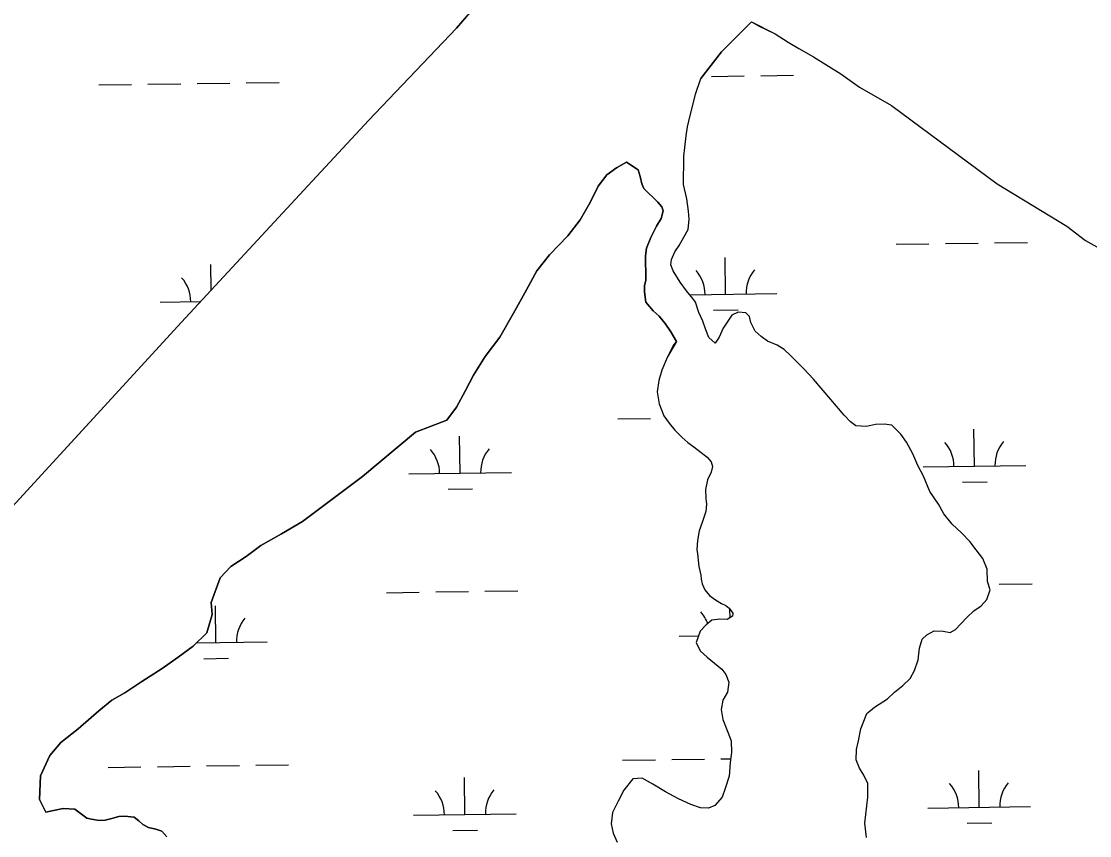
# Model space of a CAD drawing. Extents: x 3767014 to 3805179, y 361544 to 387384.
# Drawn here: x 3774090 to 3775133, y 379686 to 380479 of the extents above; entities that cross this region are included whole.
import ezdxf

# ---------------------------------------------------------------- set-up
doc = ezdxf.new("R2010")
doc.units = 0
doc.layers.add('V-TOPO-SHOR', color=7, linetype='Continuous')
doc.layers.add('V-WETL-SWMP', color=7, linetype='Continuous')

msp = doc.modelspace()

# ---------------------------------------------------------------- linework, layer by layer
at = {"layer": 'V-TOPO-SHOR'}
msp.add_line((3774802.765, 380478.788), (3774809.735, 380474.928), dxfattribs=at)
for points in [[(3773343.168, 379222.771), (3773454.659, 379340.764), (3773583.265, 379458.387), (3773603.069, 379484.861), (3773674.917, 379575.967), (3773766.977, 379680.709), (3773863.71, 379777.678), (3774009.393, 379927.997), (3774246.737, 380186.168), (3774365.994, 380314.674), (3774428.923, 380382.817), (3774514.778, 380472.773), (3774567.602, 380533.904)], [(3774802.765, 380478.788), (3774773.467, 380449.75), (3774753.273, 380423.662)], [(3774809.735, 380474.928), (3774825.992, 380467.209), (3774838.38, 380459.101), (3774848.833, 380452.924), (3774863.157, 380444.816), (3774889.871, 380428.215), (3774908.067, 380415.083), (3774939.424, 380397.325), (3775042.422, 380320.855), (3775110.559, 380279.543), (3775128.758, 380265.639), (3775141.92, 380258.303)], [(3774767.392, 380165.539), (3774761.166, 380170.974), (3774758.242, 380178.552), (3774755.315, 380187.1), (3774751.418, 380195.648), (3774748.1, 380205.559), (3774745.569, 380209.055), (3774739.341, 380216.628), (3774733.111, 380224.978), (3774726.293, 380236.244), (3774724.147, 380242.072), (3774724.53, 380247.129), (3774728.019, 380254.518), (3774732.29, 380260.744), (3774736.75, 380268.914), (3774740.824, 380276.305), (3774741.782, 380286.414), (3774741.385, 380294.19), (3774739.619, 380306.433), (3774736.492, 380320.23), (3774736.484, 380328.977), (3774736.666, 380337.53), (3774736.654, 380347.833), (3774737.616, 380356.191), (3774738.962, 380367.856), (3774740.312, 380376.606), (3774743.021, 380387.495), (3774746.31, 380400.133), (3774748.243, 380408.3), (3774753.273, 380423.662)], [(3774680.635, 380341.894), (3774670.917, 380336.434), (3774661.591, 380329.811), (3774653.046, 380318.52), (3774645.286, 380302.564), (3774635.583, 380285.828), (3774623.545, 380270.255), (3774605.674, 380251.561), (3774593.247, 380235.988), (3774583.154, 380217.693), (3774571.9, 380197.066), (3774557.151, 380171.375), (3774542.782, 380152.687), (3774531.522, 380134.393), (3774523.762, 380119.602), (3774514.837, 380103.255), (3774505.517, 380090.408), (3774490.353, 380084.555), (3774474.803, 380078.701), (3774423.121, 380035.464), (3774364.829, 379991.829), (3774344.228, 379979.746), (3774324.017, 379968.441), (3774309.638, 379957.534), (3774294.869, 379947.791), (3774284.38, 379936.888), (3774275.463, 379912.76), (3774276.644, 379901.093), (3774271.219, 379883.193), (3774258.012, 379870.342), (3774243.244, 379859.432), (3774227.697, 379848.523), (3774207.877, 379835.663), (3774191.165, 379824.751), (3774178.725, 379817.735), (3774165.903, 379807.219), (3774145.697, 379789.69), (3774128.988, 379776.445), (3774118.113, 379763.596), (3774109.19, 379743.749), (3774108.051, 379720.797), (3774114.289, 379708.357)], [(3774729.447, 380167.359), (3774723.993, 380176.684), (3774718.539, 380184.839), (3774712.506, 380191.831), (3774706.864, 380197.072), (3774699.661, 380205.616), (3774698.287, 380215.528), (3774698.475, 380221.554), (3774699.634, 380226.997), (3774699.624, 380236.33), (3774699.421, 380242.16), (3774699.411, 380250.713), (3774700.179, 380258.295), (3774704.637, 380268.602), (3774710.067, 380279.688), (3774714.529, 380287.276), (3774716.657, 380294.47), (3774715.099, 380298.55), (3774711.205, 380303.209), (3774697.777, 380316.218), (3774695.632, 380321.074), (3774694.262, 380328.07), (3774692.313, 380334.482), (3774680.635, 380341.894)], [(3774914.891, 379683.804), (3774913.318, 379697.798), (3774916.399, 379723.072), (3774916.188, 379736.29), (3774912.485, 379744.449), (3774908.006, 379751.441), (3774904.887, 379759.408), (3774905.067, 379769.517), (3774907, 379778.071), (3774909.321, 379789.737), (3774915.133, 379804.712), (3774922.901, 379810.745), (3774935.527, 379818.73), (3774942.32, 379825.349), (3774950.283, 379831.772), (3774957.467, 379838.778), (3774961.733, 379846.364), (3774965.221, 379857.061), (3774966.566, 379868.337), (3774969.278, 379876.894), (3774973.937, 379881.176), (3774980.931, 379885.071), (3774989.678, 379884.887), (3774996.484, 379883.535), (3775001.923, 379886.458), (3775006.969, 379892.1), (3775012.794, 379898.133), (3775019.784, 379904.556), (3775026.776, 379909.424), (3775032.405, 379915.652), (3775035.504, 379925.179), (3775033.161, 379933.341), (3775032.758, 379945.198), (3775028.469, 379955.688), (3775022.045, 379964.235), (3775015.815, 379972.195), (3775007.639, 379980.545), (3774998.495, 379989.282), (3774990.512, 379999.378), (3774985.058, 380008.508), (3774976.878, 380021.134), (3774970.445, 380036.093), (3774965.184, 380046.388), (3774960.312, 380057.853), (3774954.078, 380069.119), (3774948.431, 380076.887), (3774939.672, 380085.624), (3774932.09, 380086.781), (3774923.732, 380086.381), (3774914.795, 380084.428), (3774904.684, 380084.999), (3774899.433, 380088.88), (3774893.205, 380095.481), (3774872.766, 380119.364), (3774863.226, 380130.434), (3774853.691, 380140.531), (3774841.235, 380153.148), (3774834.618, 380159.362), (3774827.808, 380163.63), (3774818.279, 380167.699), (3774812.055, 380171.969), (3774806.411, 380177.405), (3774802.124, 380185.797), (3774800.951, 380191.509), (3774797.252, 380195.2), (3774789.631, 380195.695), (3774783.61, 380192.773), (3774775.15, 380180.321), (3774771.273, 380171.57), (3774767.392, 380165.539)], [(3774726.535, 380163.896), (3774720.913, 380152.419), (3774715.291, 380139.195), (3774712.387, 380129.279), (3774710.847, 380118.197), (3774712.805, 380106.536), (3774717.095, 380094.684), (3774722.351, 380087.692), (3774727.802, 380080.897), (3774734.614, 380073.905), (3774740.645, 380068.664), (3774746.482, 380064.396), (3774753.683, 380058.963), (3774759.52, 380054.304), (3774763.413, 380049.839), (3774764.584, 380045.368), (3774763.231, 380039.925), (3774759.741, 380032.339), (3774758.002, 380023.006), (3774758.207, 380014.259), (3774758.991, 380008.623), (3774758.029, 380001.625), (3774756.478, 379996.568), (3774754.736, 379990.736), (3774751.832, 379982.568), (3774749.898, 379973.236), (3774749.519, 379964.294), (3774749.915, 379960.21), (3774751.483, 379947.967), (3774753.243, 379939.417), (3774753.638, 379935.53), (3774754.615, 379931.059), (3774757.343, 379925.23), (3774761.625, 379919.598), (3774767.464, 379915.33), (3774773.493, 379911.839), (3774777.772, 379909.707), (3774781.079, 379907.183), (3774784.389, 379902.52), (3774784.198, 379899.411), (3774778.953, 379896.1), (3774771.763, 379896.675), (3774763.988, 379895.5), (3774758.551, 379891.023), (3774752.532, 379884.795), (3774748.852, 379873.711), (3774752.749, 379865.55), (3774759.561, 379859.533), (3774766.565, 379853.71), (3774773.766, 379847.888), (3774777.853, 379842.448), (3774780.583, 379835.26), (3774779.234, 379825.54), (3774774.773, 379817.565), (3774773.034, 379808.621), (3774774.796, 379798.709), (3774779.67, 379786.468), (3774782.986, 379777.922), (3774783.387, 379766.451), (3774781.845, 379756.731), (3774781.083, 379743.513), (3774777.016, 379731.457), (3774774.11, 379723.095), (3774766.927, 379714.921), (3774760.712, 379712.388), (3774753.13, 379712.572), (3774743.406, 379715.865), (3774731.542, 379721.293), (3774718.9, 379728.274), (3774706.45, 379735.842), (3774696.14, 379741.66), (3774686.812, 379740.872), (3774678.271, 379729.782), (3774672.648, 379719.277), (3774667.218, 379707.997), (3774665.676, 379696.915), (3774667.827, 379687.976), (3774671.529, 379679.038)], [(3774729.447, 380167.359), (3774726.535, 380163.896)], [(3774114.289, 379708.357), (3774121.674, 379710.117), (3774131.197, 379711.878), (3774142.472, 379711.309), (3774150.254, 379705.486), (3774154.34, 379702.576), (3774158.813, 379701.415), (3774166.2, 379700.258), (3774172.03, 379700.653), (3774177.472, 379701.826), (3774185.439, 379704.167), (3774190.882, 379704.37), (3774200.408, 379703.407), (3774204.882, 379700.108), (3774208.774, 379696.422), (3774214.416, 379693.319), (3774221.416, 379691.965), (3774227.443, 379689.833), (3774232.309, 379684.398)]]:
    msp.add_lwpolyline(points, dxfattribs=at)
at = {"layer": 'V-WETL-SWMP'}
for p, q in [((3774567.602, 380533.905), (3774514.777, 380472.773)), ((3774514.777, 380472.773), (3774428.924, 380382.818)), ((3774763.694, 380425.673), (3774795.691, 380426.118)), ((3774811.69, 380426.34), (3774843.687, 380426.785)), ((3774165.844, 380417.369), (3774197.841, 380417.813)), ((3774213.839, 380418.035), (3774245.836, 380418.48)), ((3774261.835, 380418.702), (3774293.832, 380419.147)), ((3774309.83, 380419.369), (3774341.827, 380419.813)), ((3774428.924, 380382.818), (3774365.994, 380314.673)), ((3774965.696, 380377.733), (3774965.812, 380377.734)), ((3774365.994, 380314.673), (3774246.737, 380186.169)), ((3774943.893, 380261.987), (3774975.89, 380262.431)), ((3774991.889, 380262.653), (3775023.886, 380263.098)), ((3775039.884, 380263.32), (3775071.881, 380263.765)), ((3774777.49, 380213.241), (3774776.99, 380249.237)), ((3774275.48, 380217.141), (3774275.131, 380242.266)), ((3774742.525, 380212.755), (3774827.486, 380213.935)), ((3774225.636, 380205.575), (3774265.257, 380206.125)), ((3774765.706, 380197.644), (3774789.704, 380197.978)), ((3774246.737, 380186.169), (3774009.392, 379927.997)), ((3774672.325, 380091.697), (3774704.321, 380092.142)), ((3775020.312, 380045.784), (3775019.812, 380081.781)), ((3774518.452, 380038.813), (3774517.952, 380074.809)), ((3774468.457, 380038.118), (3774568.447, 380039.507)), ((3774970.317, 380045.09), (3775070.307, 380046.479)), ((3775008.527, 380030.188), (3775032.525, 380030.521)), ((3774506.668, 380023.217), (3774530.665, 380023.55)), ((3774446.655, 379922.372), (3774478.652, 379922.817)), ((3774494.65, 379923.039), (3774526.647, 379923.483)), ((3774542.645, 379923.706), (3774574.642, 379924.15)), ((3775044.505, 379930.677), (3775076.502, 379931.122)), ((3774280.252, 379873.626), (3774279.752, 379909.623)), ((3774781.87, 379897.941), (3774781.755, 379906.231)), ((3774732.116, 379879.903), (3774750.995, 379880.165)), ((3774261.113, 379873.36), (3774330.247, 379874.321)), ((3774268.467, 379858.03), (3774292.465, 379858.363)), ((3774676.945, 379759.054), (3774708.942, 379759.499)), ((3774724.941, 379759.721), (3774756.938, 379760.165)), ((3774772.936, 379760.388), (3774782.446, 379760.52)), ((3774175.086, 379752.083), (3774207.083, 379752.527)), ((3774223.081, 379752.75), (3774255.078, 379753.194)), ((3774271.076, 379753.416), (3774303.073, 379753.861)), ((3774319.072, 379754.083), (3774351.069, 379754.527)), ((3775024.933, 379713.141), (3775024.433, 379749.138)), ((3774523.073, 379706.17), (3774522.573, 379742.166)), ((3774974.937, 379712.447), (3775074.928, 379713.836)), ((3774473.078, 379705.475), (3774573.068, 379706.864)), ((3775013.148, 379697.545), (3775037.146, 379697.878)), ((3774511.289, 379690.574), (3774535.286, 379690.907))]:
    msp.add_line(p, q, dxfattribs=at)
for points in [[(3774775.15, 380180.322), (3774771.273, 380171.57), (3774767.393, 380165.539), (3774761.166, 380170.974), (3774758.241, 380178.552), (3774755.315, 380187.101), (3774751.417, 380195.649), (3774748.101, 380205.558), (3774745.569, 380209.054), (3774739.34, 380216.628), (3774733.11, 380224.978), (3774726.293, 380236.244), (3774724.147, 380242.073), (3774724.53, 380247.128), (3774728.02, 380254.518), (3774732.289, 380260.744), (3774736.75, 380268.913), (3774740.823, 380276.305), (3774741.782, 380286.414), (3774741.384, 380294.189), (3774739.62, 380306.433), (3774736.493, 380320.23), (3774736.483, 380328.977), (3774736.667, 380337.53), (3774736.654, 380347.833), (3774737.616, 380356.192), (3774738.962, 380367.857), (3774740.312, 380376.606), (3774743.021, 380387.494), (3774746.31, 380400.133), (3774748.244, 380408.3), (3774753.273, 380423.663), (3774773.467, 380449.749), (3774802.766, 380478.788), (3774825.991, 380467.21), (3774838.381, 380459.101), (3774848.833, 380452.924), (3774863.157, 380444.817), (3774889.87, 380428.215), (3774908.068, 380415.084), (3774939.425, 380397.326), (3775042.422, 380320.854), (3775110.559, 380279.542), (3775128.758, 380265.638), (3775141.92, 380258.303)], [(3774131.197, 379711.877), (3774121.674, 379710.116), (3774114.29, 379708.358), (3774108.051, 379720.797), (3774109.19, 379743.748), (3774118.112, 379763.596), (3774128.988, 379776.445), (3774145.697, 379789.69), (3774165.902, 379807.218), (3774178.726, 379817.736), (3774191.164, 379824.752), (3774207.876, 379835.663), (3774227.698, 379848.523), (3774243.244, 379859.433), (3774258.011, 379870.342), (3774271.22, 379883.194), (3774276.644, 379901.093), (3774275.463, 379912.761), (3774284.38, 379936.887), (3774294.869, 379947.791), (3774309.638, 379957.533), (3774324.016, 379968.442), (3774344.229, 379979.746), (3774364.83, 379991.829), (3774423.122, 380035.464), (3774474.802, 380078.702), (3774490.353, 380084.555), (3774505.516, 380090.408), (3774514.836, 380103.255), (3774523.762, 380119.603), (3774531.523, 380134.393), (3774542.781, 380152.688), (3774557.15, 380171.376), (3774571.9, 380197.065), (3774583.155, 380217.694), (3774593.246, 380235.988), (3774605.674, 380251.561), (3774623.544, 380270.254), (3774635.583, 380285.827), (3774645.287, 380302.564), (3774653.047, 380318.521), (3774661.59, 380329.811), (3774670.917, 380336.435), (3774680.635, 380341.893), (3774692.312, 380334.483), (3774694.263, 380328.071), (3774695.633, 380321.075), (3774697.777, 380316.218), (3774711.205, 380303.21), (3774715.098, 380298.55), (3774716.658, 380294.47), (3774714.529, 380287.275), (3774710.067, 380279.689), (3774704.638, 380268.602), (3774700.179, 380258.295), (3774699.411, 380250.713), (3774699.421, 380242.16), (3774699.623, 380236.329), (3774699.634, 380226.998), (3774698.475, 380221.554), (3774698.287, 380215.528), (3774699.66, 380205.616), (3774706.863, 380197.072), (3774712.506, 380191.831), (3774718.54, 380184.84), (3774723.993, 380176.683), (3774729.447, 380167.359), (3774720.912, 380152.42), (3774715.291, 380139.196), (3774712.387, 380129.278), (3774710.846, 380118.197), (3774712.804, 380106.536), (3774717.095, 380094.684), (3774722.351, 380087.693), (3774727.802, 380080.896), (3774734.614, 380073.906), (3774740.646, 380068.665), (3774746.483, 380064.396), (3774753.682, 380058.962), (3774759.519, 380054.304), (3774763.412, 380049.838), (3774764.584, 380045.369), (3774763.23, 380039.924), (3774759.74, 380032.339), (3774758.002, 380023.007), (3774758.207, 380014.26), (3774758.991, 380008.623), (3774758.028, 380001.625), (3774756.479, 379996.569), (3774754.736, 379990.735), (3774751.831, 379982.568), (3774749.898, 379973.235), (3774749.52, 379964.293), (3774749.914, 379960.211), (3774751.484, 379947.967), (3774753.243, 379939.416), (3774753.637, 379935.529), (3774754.614, 379931.06), (3774757.343, 379925.231), (3774761.626, 379919.599), (3774767.463, 379915.33)], [(3774914.891, 379683.805), (3774913.319, 379697.798), (3774916.398, 379723.072), (3774916.188, 379736.29), (3774912.485, 379744.449), (3774908.005, 379751.442), (3774904.886, 379759.408), (3774905.068, 379769.516), (3774907.001, 379778.071), (3774909.32, 379789.737), (3774915.133, 379804.711), (3774922.901, 379810.746), (3774935.526, 379818.731), (3774942.321, 379825.349), (3774950.283, 379831.773), (3774957.467, 379838.779), (3774961.734, 379846.365), (3774965.22, 379857.061), (3774966.567, 379868.336), (3774969.278, 379876.893), (3774973.938, 379881.175), (3774980.931, 379885.071), (3774989.679, 379884.887), (3774996.484, 379883.535), (3775001.923, 379886.457), (3775006.97, 379892.1), (3775012.794, 379898.133), (3775019.784, 379904.556), (3775026.776, 379909.424), (3775032.406, 379915.651), (3775035.504, 379925.18), (3775033.162, 379933.341), (3775032.758, 379945.198), (3775028.469, 379955.689), (3775022.044, 379964.234), (3775015.815, 379972.196), (3775007.64, 379980.545), (3774998.494, 379989.281), (3774990.512, 379999.379), (3774985.058, 380008.509), (3774976.879, 380021.134), (3774970.446, 380036.093), (3774965.185, 380046.389), (3774960.312, 380057.852), (3774954.078, 380069.118), (3774948.431, 380076.887), (3774939.673, 380085.623), (3774932.091, 380086.781), (3774923.733, 380086.382), (3774914.794, 380084.427), (3774904.685, 380084.998), (3774899.432, 380088.879), (3774893.204, 380095.481), (3774872.765, 380119.365), (3774863.227, 380130.433), (3774853.69, 380140.53), (3774841.234, 380153.149), (3774834.618, 380159.362), (3774827.809, 380163.63), (3774818.279, 380167.7), (3774812.054, 380171.969), (3774806.41, 380177.405), (3774802.124, 380185.797), (3774800.95, 380191.51), (3774797.253, 380195.199), (3774789.632, 380195.695), (3774783.61, 380192.772), (3774775.15, 380180.322)], [(3774767.463, 379915.33), (3774773.493, 379911.839), (3774777.772, 379909.706), (3774781.079, 379907.183), (3774784.389, 379902.521), (3774784.199, 379899.411), (3774778.954, 379896.1), (3774771.762, 379896.675), (3774763.988, 379895.499), (3774758.55, 379891.022), (3774752.532, 379884.794), (3774748.852, 379873.71), (3774752.75, 379865.55), (3774759.561, 379859.533), (3774766.565, 379853.71), (3774773.765, 379847.887), (3774777.853, 379842.449), (3774780.583, 379835.26), (3774779.234, 379825.54), (3774774.773, 379817.565), (3774773.035, 379808.621), (3774774.796, 379798.71), (3774779.67, 379786.469), (3774782.985, 379777.921), (3774783.388, 379766.452), (3774781.845, 379756.731), (3774781.083, 379743.513), (3774777.016, 379731.456), (3774774.11, 379723.094), (3774766.928, 379714.921), (3774760.711, 379712.387), (3774753.13, 379712.572), (3774743.407, 379715.865), (3774731.543, 379721.293), (3774718.899, 379728.275), (3774706.45, 379735.841), (3774696.14, 379741.66), (3774686.811, 379740.871), (3774678.272, 379729.781), (3774672.647, 379719.278), (3774667.218, 379707.997), (3774665.676, 379696.915), (3774667.826, 379687.976), (3774671.53, 379679.039)], [(3774232.309, 379684.398), (3774227.443, 379689.834), (3774221.415, 379691.965), (3774214.415, 379693.318), (3774208.774, 379696.421), (3774204.882, 379700.109), (3774200.407, 379703.408), (3774190.882, 379704.369), (3774185.439, 379704.168), (3774177.472, 379701.826), (3774172.031, 379700.653), (3774166.2, 379700.257), (3774158.812, 379701.414), (3774154.34, 379702.575), (3774150.254, 379705.486), (3774142.472, 379711.308), (3774131.197, 379711.877)]]:
    msp.add_lwpolyline(points, dxfattribs=at)
for centre, start, end in [((3774722.246, 380212.948), 0.024037, 41.567696), ((3774832.721, 380214.483), 140.024034, 181.567693), ((3774220.387, 380205.977), 0.024037, 41.567696), ((3774965.068, 380045.492), 0.024037, 41.567696), ((3775075.543, 380047.026), 140.024034, 181.567693), ((3774463.208, 380038.52), 0.024037, 41.567696), ((3774573.683, 380040.055), 140.024034, 181.567693), ((3774726.867, 379880.305), 19.794284, 41.567696), ((3774335.483, 379874.868), 140.024034, 181.567693), ((3774969.688, 379712.849), 0.024037, 41.567696), ((3775080.164, 379714.383), 140.024034, 181.567693), ((3774467.829, 379705.877), 0.024037, 41.567696), ((3774578.304, 379707.412), 140.024034, 181.567693)]:
    msp.add_arc(centre, 35.246, start, end, dxfattribs=at)

doc.saveas('drawing.dxf')
